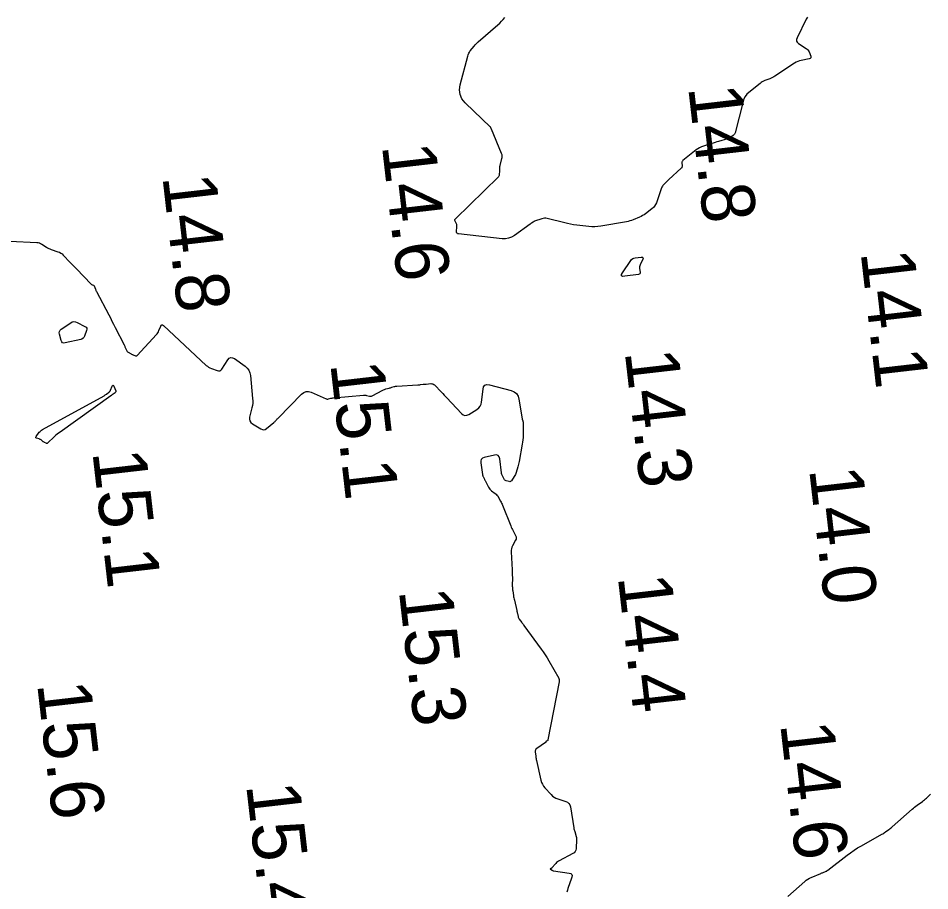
# Model space of a CAD drawing. Extents: x 1023796 to 1112670, y 656573 to 837340.
# Drawn here: x 1109935 to 1110020.4, y 680947.7 to 681029.4 of the extents above; entities that cross this region are included whole.
import ezdxf

# ---------------------------------------------------------------- set-up
doc = ezdxf.new("R2010")
doc.units = 0
doc.layers.add('V-CHAN-CONT-15FT', color=7, linetype='Continuous')
doc.layers.add('V-TOPO-SOUN', color=7, linetype='Continuous')

msp = doc.modelspace()

# ---------------------------------------------------------------- linework, layer by layer
at = {"layer": 'V-CHAN-CONT-15FT'}
for points in [[(1110008.945, 681029.481), (1110008.814, 681029.277), (1110007.951, 681027.538), (1110007.9, 681027.385), (1110007.907, 681027.248), (1110007.972, 681027.126), (1110008.094, 681027.021), (1110008.819, 681026.555), (1110008.904, 681026.491), (1110008.975, 681026.416), (1110009.033, 681026.331), (1110009.078, 681026.235), (1110009.231, 681025.83), (1110009.251, 681025.738), (1110009.235, 681025.667), (1110009.183, 681025.615), (1110009.095, 681025.583), (1110008.329, 681025.424), (1110008.169, 681025.382), (1110008.015, 681025.327), (1110007.867, 681025.257), (1110007.725, 681025.172), (1110005.879, 681023.95), (1110005.769, 681023.881), (1110005.656, 681023.82), (1110005.539, 681023.765), (1110005.419, 681023.716), (1110004.932, 681023.536), (1110004.813, 681023.487), (1110004.699, 681023.428), (1110004.59, 681023.36), (1110004.487, 681023.283), (1110003.444, 681022.435), (1110003.255, 681022.255), (1110003.1, 681022.053), (1110002.981, 681021.828), (1110002.898, 681021.58), (1110002.156, 681018.663), (1110002.13, 681018.589), (1110002.093, 681018.522), (1110002.046, 681018.463), (1110001.986, 681018.412), (1110001.727, 681018.222), (1110001.66, 681018.178), (1110001.591, 681018.14), (1110001.518, 681018.108), (1110001.443, 681018.083), (1110000.605, 681017.841), (1110000.439, 681017.793), (1110000.274, 681017.743), (1110000.11, 681017.693), (1109999.945, 681017.642), (1109999.181, 681017.402), (1109999.003, 681017.337), (1109998.833, 681017.257), (1109998.671, 681017.161), (1109998.517, 681017.05), (1109997.267, 681016.059), (1109997.221, 681016.013), (1109997.19, 681015.961), (1109997.173, 681015.903), (1109997.171, 681015.838), (1109997.194, 681015.566), (1109997.193, 681015.501), (1109997.178, 681015.441), (1109997.149, 681015.387), (1109997.106, 681015.338), (1109995.956, 681014.275), (1109995.892, 681014.215), (1109995.829, 681014.155), (1109995.765, 681014.094), (1109995.703, 681014.033), (1109995.452, 681013.787), (1109995.394, 681013.723), (1109995.344, 681013.653), (1109995.303, 681013.578), (1109995.269, 681013.498), (1109994.778, 681012.095), (1109994.707, 681011.931), (1109994.615, 681011.783), (1109994.502, 681011.65), (1109994.367, 681011.533), (1109993.756, 681011.073), (1109993.623, 681010.98), (1109993.485, 681010.895), (1109993.343, 681010.819), (1109993.195, 681010.753), (1109992.592, 681010.504), (1109992.44, 681010.446), (1109992.286, 681010.397), (1109992.129, 681010.356), (1109991.97, 681010.324), (1109989.591, 681009.905), (1109989.308, 681009.866), (1109989.025, 681009.848), (1109988.741, 681009.85), (1109988.456, 681009.874), (1109987.317, 681010.011), (1109987.034, 681010.05), (1109986.751, 681010.098), (1109986.471, 681010.154), (1109986.192, 681010.219), (1109984.568, 681010.624), (1109984.439, 681010.647), (1109984.31, 681010.651), (1109984.183, 681010.636), (1109984.056, 681010.602), (1109983.374, 681010.369), (1109983.336, 681010.354), (1109983.3, 681010.337), (1109983.265, 681010.318), (1109983.231, 681010.295), (1109983.099, 681010.201), (1109983.066, 681010.178), (1109983.033, 681010.154), (1109983, 681010.131), (1109982.967, 681010.107), (1109981.481, 681009.038), (1109981.215, 681008.88), (1109980.935, 681008.776), (1109980.64, 681008.728), (1109980.33, 681008.735), (1109976.252, 681009.181), (1109976.167, 681009.203), (1109976.109, 681009.247), (1109976.076, 681009.312), (1109976.071, 681009.4), (1109976.105, 681009.85), (1109976.106, 681009.92), (1109976.097, 681009.988), (1109976.079, 681010.054), (1109976.051, 681010.118), (1109975.923, 681010.371), (1109975.901, 681010.432), (1109975.9, 681010.49), (1109975.92, 681010.545), (1109975.96, 681010.596), (1109979.98, 681014.535), (1109980.023, 681014.584), (1109980.054, 681014.639), (1109980.075, 681014.698), (1109980.085, 681014.762), (1109980.106, 681015.071), (1109980.109, 681015.116), (1109980.112, 681015.161), (1109980.114, 681015.206), (1109980.117, 681015.25), (1109980.125, 681015.429), (1109980.129, 681015.474), (1109980.134, 681015.518), (1109980.142, 681015.562), (1109980.152, 681015.605), (1109980.318, 681016.236), (1109980.339, 681016.355), (1109980.341, 681016.472), (1109980.323, 681016.589), (1109980.285, 681016.703), (1109979.335, 681018.993), (1109979.331, 681019.003), (1109979.324, 681019.023), (1109979.321, 681019.033), (1109979.28, 681019.134), (1109979.272, 681019.151), (1109979.262, 681019.167), (1109979.251, 681019.182), (1109979.238, 681019.196), (1109976.881, 681021.458), (1109976.575, 681021.829), (1109976.393, 681022.234), (1109976.336, 681022.674), (1109976.403, 681023.15), (1109977.107, 681025.834), (1109977.149, 681025.968), (1109977.205, 681026.095), (1109977.273, 681026.216), (1109977.355, 681026.33), (1109977.709, 681026.772), (1109977.8, 681026.881), (1109977.895, 681026.985), (1109977.995, 681027.084), (1109978.1, 681027.179), (1109979.935, 681028.759), (1109980.114, 681028.921), (1109980.284, 681029.092), (1109980.445, 681029.271), (1109980.597, 681029.458)], [(1109934.217, 681008.496), (1109936.755, 681008.389), (1109936.88, 681008.375), (1109936.999, 681008.345), (1109937.114, 681008.299), (1109937.223, 681008.237), (1109937.65, 681007.955), (1109937.758, 681007.888), (1109937.87, 681007.828), (1109937.986, 681007.777), (1109938.105, 681007.732), (1109938.727, 681007.523), (1109938.867, 681007.467), (1109938.996, 681007.395), (1109939.116, 681007.308), (1109939.226, 681007.206), (1109939.89, 681006.515), (1109940.036, 681006.364), (1109940.182, 681006.212), (1109940.328, 681006.06), (1109940.473, 681005.908), (1109941.837, 681004.488), (1109941.86, 681004.467), (1109941.884, 681004.45), (1109941.911, 681004.436), (1109941.939, 681004.425), (1109942.058, 681004.389), (1109942.086, 681004.378), (1109942.108, 681004.361), (1109942.126, 681004.339), (1109942.139, 681004.313), (1109942.246, 681004.014), (1109942.268, 681003.954), (1109942.293, 681003.896), (1109942.319, 681003.839), (1109942.347, 681003.782), (1109943.491, 681001.607), (1109943.644, 681001.314), (1109943.795, 681001.021), (1109943.946, 681000.727), (1109944.095, 681000.433), (1109944.928, 680998.786), (1109944.958, 680998.725), (1109944.986, 680998.665), (1109945.013, 680998.603), (1109945.04, 680998.541), (1109945.142, 680998.292), (1109945.171, 680998.234), (1109945.209, 680998.183), (1109945.256, 680998.14), (1109945.311, 680998.104), (1109945.584, 680997.958), (1109945.633, 680997.932), (1109945.682, 680997.908), (1109945.732, 680997.885), (1109945.783, 680997.862), (1109945.986, 680997.776), (1109946.035, 680997.762), (1109946.081, 680997.764), (1109946.123, 680997.781), (1109946.162, 680997.814), (1109947.95, 680999.754), (1109948.023, 680999.841), (1109948.087, 680999.934), (1109948.143, 681000.032), (1109948.189, 681000.136), (1109948.358, 681000.562), (1109948.405, 681000.646), (1109948.463, 681000.683), (1109948.531, 681000.674), (1109948.61, 681000.619), (1109952.623, 680996.881), (1109952.732, 680996.789), (1109952.849, 680996.709), (1109952.974, 680996.642), (1109953.106, 680996.587), (1109953.649, 680996.394), (1109953.778, 680996.367), (1109953.893, 680996.381), (1109953.994, 680996.438), (1109954.082, 680996.537), (1109954.655, 680997.394), (1109954.785, 680997.538), (1109954.929, 680997.605), (1109955.087, 680997.594), (1109955.26, 680997.507), (1109956.264, 680996.804), (1109956.466, 680996.63), (1109956.618, 680996.427), (1109956.719, 680996.194), (1109956.77, 680995.933), (1109956.969, 680993.773), (1109956.98, 680993.555), (1109956.973, 680993.338), (1109956.947, 680993.123), (1109956.903, 680992.909), (1109956.685, 680992.041), (1109956.662, 680991.848), (1109956.698, 680991.679), (1109956.792, 680991.533), (1109956.944, 680991.412), (1109957.751, 680990.924), (1109957.888, 680990.864), (1109958.023, 680990.85), (1109958.153, 680990.884), (1109958.28, 680990.966), (1109958.949, 680991.529), (1109958.988, 680991.563), (1109959.027, 680991.598), (1109959.064, 680991.635), (1109959.1, 680991.672), (1109959.243, 680991.825), (1109959.279, 680991.863), (1109959.315, 680991.901), (1109959.352, 680991.938), (1109959.388, 680991.976), (1109961.559, 680994.192), (1109961.759, 680994.349), (1109961.973, 680994.43), (1109962.201, 680994.435), (1109962.445, 680994.362), (1109963.84, 680993.749), (1109963.895, 680993.73), (1109963.952, 680993.721), (1109964.008, 680993.721), (1109964.066, 680993.732), (1109964.298, 680993.794), (1109964.356, 680993.809), (1109964.414, 680993.82), (1109964.473, 680993.83), (1109964.533, 680993.836), (1109967.366, 680994.097), (1109967.433, 680994.101), (1109967.501, 680994.098), (1109967.568, 680994.088), (1109967.634, 680994.073), (1109967.898, 680993.999), (1109967.963, 680993.987), (1109968.027, 680993.988), (1109968.09, 680994.001), (1109968.151, 680994.026), (1109969.168, 680994.56), (1109969.235, 680994.592), (1109969.303, 680994.621), (1109969.372, 680994.647), (1109969.443, 680994.669), (1109969.754, 680994.756), (1109969.813, 680994.773), (1109969.872, 680994.79), (1109969.931, 680994.807), (1109969.99, 680994.825), (1109970.226, 680994.895), (1109970.285, 680994.911), (1109970.345, 680994.924), (1109970.405, 680994.932), (1109970.466, 680994.938), (1109972.428, 680995.049), (1109972.494, 680995.053), (1109972.559, 680995.058), (1109972.624, 680995.065), (1109972.689, 680995.072), (1109972.95, 680995.103), (1109973.015, 680995.111), (1109973.08, 680995.118), (1109973.145, 680995.124), (1109973.211, 680995.129), (1109973.668, 680995.167), (1109973.763, 680995.165), (1109973.849, 680995.143), (1109973.929, 680995.102), (1109974.001, 680995.041), (1109974.645, 680994.37), (1109974.775, 680994.234), (1109974.905, 680994.098), (1109975.034, 680993.961), (1109975.163, 680993.824), (1109976.52, 680992.379), (1109976.679, 680992.25), (1109976.847, 680992.191), (1109977.025, 680992.203), (1109977.212, 680992.286), (1109977.98, 680992.758), (1109978.151, 680992.889), (1109978.28, 680993.047), (1109978.368, 680993.231), (1109978.413, 680993.442), (1109978.545, 680994.644), (1109978.605, 680994.876), (1109978.724, 680995.022), (1109978.903, 680995.081), (1109979.141, 680995.054), (1109981.19, 680994.517), (1109981.468, 680994.406), (1109981.681, 680994.236), (1109981.828, 680994.008), (1109981.91, 680993.72), (1109982.198, 680991.868), (1109982.203, 680991.843), (1109982.209, 680991.818), (1109982.218, 680991.794), (1109982.228, 680991.77), (1109982.272, 680991.677), (1109982.282, 680991.653), (1109982.289, 680991.629), (1109982.293, 680991.604), (1109982.294, 680991.578), (1109982.296, 680990.343), (1109982.291, 680990.129), (1109982.277, 680989.916), (1109982.253, 680989.703), (1109982.22, 680989.492), (1109981.93, 680987.87), (1109981.906, 680987.746), (1109981.879, 680987.623), (1109981.847, 680987.501), (1109981.813, 680987.38), (1109981.654, 680986.855), (1109981.62, 680986.756), (1109981.579, 680986.661), (1109981.531, 680986.569), (1109981.476, 680986.481), (1109981.203, 680986.077), (1109981.16, 680986.028), (1109981.11, 680985.998), (1109981.052, 680985.987), (1109980.988, 680985.995), (1109980.715, 680986.065), (1109980.651, 680986.088), (1109980.596, 680986.122), (1109980.55, 680986.168), (1109980.513, 680986.225), (1109980.357, 680986.524), (1109980.323, 680986.596), (1109980.297, 680986.67), (1109980.277, 680986.746), (1109980.264, 680986.824), (1109980.107, 680988.121), (1109980.055, 680988.314), (1109979.954, 680988.436), (1109979.805, 680988.489), (1109979.606, 680988.471), (1109978.662, 680988.249), (1109978.493, 680988.183), (1109978.381, 680988.079), (1109978.326, 680987.937), (1109978.328, 680987.756), (1109978.491, 680986.658), (1109978.5, 680986.607), (1109978.514, 680986.558), (1109978.531, 680986.509), (1109978.552, 680986.462), (1109978.645, 680986.276), (1109978.668, 680986.23), (1109978.691, 680986.183), (1109978.715, 680986.137), (1109978.739, 680986.091), (1109979.068, 680985.462), (1109979.123, 680985.37), (1109979.187, 680985.285), (1109979.261, 680985.209), (1109979.344, 680985.14), (1109979.695, 680984.883), (1109979.778, 680984.814), (1109979.853, 680984.739), (1109979.919, 680984.655), (1109979.976, 680984.564), (1109980.191, 680984.178), (1109980.243, 680984.081), (1109980.291, 680983.983), (1109980.336, 680983.883), (1109980.378, 680983.782), (1109981.141, 680981.843), (1109981.188, 680981.727), (1109981.24, 680981.612), (1109981.295, 680981.5), (1109981.353, 680981.388), (1109981.595, 680980.947), (1109981.64, 680980.837), (1109981.655, 680980.726), (1109981.641, 680980.616), (1109981.596, 680980.505), (1109981.306, 680979.971), (1109981.248, 680979.843), (1109981.208, 680979.711), (1109981.187, 680979.574), (1109981.185, 680979.433), (1109981.274, 680977.73), (1109981.282, 680977.556), (1109981.287, 680977.382), (1109981.29, 680977.208), (1109981.291, 680977.033), (1109981.289, 680976.213), (1109981.291, 680976.101), (1109981.298, 680975.989), (1109981.309, 680975.878), (1109981.324, 680975.767), (1109981.394, 680975.325), (1109981.413, 680975.214), (1109981.433, 680975.104), (1109981.455, 680974.994), (1109981.478, 680974.885), (1109981.696, 680973.92), (1109981.712, 680973.851), (1109981.728, 680973.783), (1109981.743, 680973.714), (1109981.759, 680973.645), (1109981.823, 680973.37), (1109981.842, 680973.303), (1109981.868, 680973.239), (1109981.901, 680973.178), (1109981.94, 680973.12), (1109982.172, 680972.814), (1109982.224, 680972.744), (1109982.277, 680972.674), (1109982.329, 680972.603), (1109982.38, 680972.533), (1109984, 680970.308), (1109984.187, 680970.044), (1109984.366, 680969.775), (1109984.538, 680969.501), (1109984.702, 680969.223), (1109985.638, 680967.585), (1109985.651, 680967.56), (1109985.66, 680967.535), (1109985.667, 680967.508), (1109985.671, 680967.481), (1109985.681, 680967.369), (1109985.683, 680967.341), (1109985.682, 680967.313), (1109985.68, 680967.286), (1109985.675, 680967.258), (1109984.624, 680961.805), (1109984.617, 680961.782), (1109984.606, 680961.763), (1109984.59, 680961.747), (1109984.57, 680961.735), (1109984.458, 680961.682), (1109984.447, 680961.676), (1109984.439, 680961.668), (1109984.433, 680961.658), (1109984.43, 680961.646), (1109984.42, 680961.594), (1109984.417, 680961.582), (1109984.411, 680961.571), (1109984.404, 680961.562), (1109984.394, 680961.554), (1109983.572, 680960.996), (1109983.5, 680960.933), (1109983.452, 680960.86), (1109983.428, 680960.776), (1109983.429, 680960.681), (1109983.479, 680960.279), (1109983.493, 680960.178), (1109983.509, 680960.078), (1109983.527, 680959.979), (1109983.548, 680959.88), (1109983.962, 680958.033), (1109984.02, 680957.836), (1109984.101, 680957.652), (1109984.206, 680957.479), (1109984.335, 680957.32), (1109984.917, 680956.686), (1109985.055, 680956.553), (1109985.207, 680956.442), (1109985.373, 680956.352), (1109985.552, 680956.283), (1109986.297, 680956.053), (1109986.463, 680955.979), (1109986.591, 680955.87), (1109986.681, 680955.729), (1109986.731, 680955.553), (1109987.049, 680953.583), (1109987.065, 680953.495), (1109987.084, 680953.407), (1109987.105, 680953.32), (1109987.129, 680953.234), (1109987.272, 680952.756), (1109987.278, 680952.737), (1109987.283, 680952.717), (1109987.287, 680952.697), (1109987.292, 680952.677), (1109987.308, 680952.598), (1109987.311, 680952.578), (1109987.313, 680952.558), (1109987.314, 680952.538), (1109987.313, 680952.517), (1109987.257, 680951.62), (1109987.231, 680951.474), (1109987.173, 680951.349), (1109987.082, 680951.245), (1109986.959, 680951.163), (1109985.691, 680950.503), (1109985.6, 680950.45), (1109985.514, 680950.39), (1109985.435, 680950.322), (1109985.362, 680950.246), (1109984.959, 680949.792), (1109984.948, 680949.781), (1109984.937, 680949.771), (1109984.924, 680949.763), (1109984.91, 680949.757), (1109984.854, 680949.733), (1109984.843, 680949.727), (1109984.839, 680949.72), (1109984.842, 680949.712), (1109984.852, 680949.705), (1109985.009, 680949.608), (1109985.04, 680949.591), (1109985.072, 680949.578), (1109985.106, 680949.568), (1109985.141, 680949.561), (1109986.611, 680949.348), (1109986.763, 680949.304), (1109986.853, 680949.223), (1109986.884, 680949.105), (1109986.854, 680948.95), (1109986.616, 680948.258), (1109986.558, 680948.084), (1109986.503, 680947.909), (1109986.452, 680947.734), (1109986.405, 680947.557)], [(1110007.088, 680947.143), (1110008.674, 680948.564), (1110008.813, 680948.678), (1110008.96, 680948.779), (1110009.115, 680948.868), (1110009.278, 680948.943), (1110010.167, 680949.31), (1110010.224, 680949.333), (1110010.28, 680949.356), (1110010.337, 680949.378), (1110010.395, 680949.4), (1110010.624, 680949.486), (1110010.68, 680949.51), (1110010.734, 680949.537), (1110010.785, 680949.569), (1110010.835, 680949.604), (1110012.641, 680951.01), (1110012.962, 680951.25), (1110013.292, 680951.478), (1110013.63, 680951.694), (1110013.976, 680951.897), (1110015.904, 680952.981), (1110015.99, 680953.031), (1110016.074, 680953.083), (1110016.157, 680953.138), (1110016.238, 680953.195), (1110016.56, 680953.427), (1110016.639, 680953.486), (1110016.717, 680953.547), (1110016.794, 680953.61), (1110016.869, 680953.675), (1110018.738, 680955.337), (1110018.847, 680955.432), (1110018.959, 680955.523), (1110019.074, 680955.611), (1110019.192, 680955.695), (1110019.702, 680956.05), (1110019.803, 680956.123), (1110019.899, 680956.2), (1110019.993, 680956.28), (1110020.083, 680956.365), (1110020.461, 680956.733)]]:
    msp.add_lwpolyline(points, dxfattribs=at)
for points in [[(1109993.199, 681006.119), (1109993.193, 681006.035), (1109993.199, 681005.948), (1109993.25, 681005.599), (1109993.25, 681005.522), (1109993.225, 681005.462), (1109993.175, 681005.422), (1109993.1, 681005.4), (1109991.811, 681005.215), (1109991.615, 681005.209), (1109991.514, 681005.264), (1109991.509, 681005.378), (1109991.6, 681005.552), (1109992.38, 681006.698), (1109992.464, 681006.798), (1109992.563, 681006.874), (1109992.677, 681006.926), (1109992.805, 681006.953), (1109993.364, 681007.014), (1109993.468, 681007.011), (1109993.527, 681006.977), (1109993.539, 681006.91), (1109993.507, 681006.812), (1109993.251, 681006.282), (1109993.219, 681006.201)], [(1109938.885, 681000.05), (1109938.948, 681000.159), (1109939.052, 681000.254), (1109939.932, 681000.87), (1109940.082, 681000.951), (1109940.235, 681000.983), (1109940.391, 681000.969), (1109940.549, 681000.906), (1109941.268, 681000.519), (1109941.368, 681000.446), (1109941.425, 681000.357), (1109941.441, 681000.253), (1109941.415, 681000.132), (1109941.225, 680999.619), (1109941.167, 680999.503), (1109941.087, 680999.411), (1109940.986, 680999.344), (1109940.864, 680999.302), (1109939.409, 680998.973), (1109939.275, 680998.962), (1109939.168, 680998.996), (1109939.088, 680999.075), (1109939.036, 680999.199), (1109938.881, 680999.786), (1109938.863, 680999.925)], [(1109943.604, 680994.451), (1109943.642, 680994.507), (1109943.672, 680994.569), (1109943.82, 680994.929), (1109943.854, 680994.991), (1109943.888, 680995.011), (1109943.923, 680994.991), (1109943.957, 680994.93), (1109944.141, 680994.504), (1109944.156, 680994.45), (1109944.153, 680994.402), (1109944.131, 680994.358), (1109944.091, 680994.32), (1109943.892, 680994.176), (1109943.842, 680994.14), (1109943.792, 680994.105), (1109943.743, 680994.069), (1109943.693, 680994.033), (1109938.93, 680990.64), (1109938.797, 680990.542), (1109938.667, 680990.439), (1109938.541, 680990.332), (1109938.419, 680990.221), (1109937.756, 680989.6), (1109937.724, 680989.577), (1109937.691, 680989.567), (1109937.656, 680989.569), (1109937.619, 680989.583), (1109937.47, 680989.666), (1109937.433, 680989.687), (1109937.397, 680989.71), (1109937.361, 680989.734), (1109937.327, 680989.759), (1109937.151, 680989.894), (1109937.11, 680989.923), (1109937.066, 680989.949), (1109937.021, 680989.971), (1109936.973, 680989.99), (1109936.723, 680990.077), (1109936.677, 680990.101), (1109936.655, 680990.132), (1109936.657, 680990.17), (1109936.682, 680990.214), (1109936.988, 680990.611), (1109937.055, 680990.689), (1109937.129, 680990.759), (1109937.209, 680990.821), (1109937.297, 680990.875), (1109943.049, 680994.034), (1109943.109, 680994.069), (1109943.169, 680994.106), (1109943.227, 680994.145), (1109943.283, 680994.186), (1109943.507, 680994.355), (1109943.559, 680994.4)]]:
    msp.add_lwpolyline(points, close=True, dxfattribs=at)

# ---------------------------------------------------------------- texts
at = {"layer": 'V-TOPO-SOUN'}
for s, p in [('14.8 ', (1109997.751, 681022.933)), ('14.6 ', (1109969.068, 681017.48)), ('14.8 ', (1109948.511, 681014.573)), ('14.1 ', (1110013.902, 681007.483)), ('14.3 ', (1109991.811, 680998.163)), ('15.1 ', (1109964.232, 680997.053)), ('15.1 ', (1109941.952, 680988.783)), ('14.0 ', (1110009.078, 680987.181)), ('14.4 ', (1109991.161, 680977.103)), ('15.3 ', (1109970.651, 680975.823)), ('15.6 ', (1109936.778, 680967.08)), ('14.6 ', (1110006.368, 680963.31)), ('15.4 ', (1109956.351, 680957.613))]:
    msp.add_text(s, height=5, rotation=276.55942, dxfattribs=at).set_placement(p)

doc.saveas('drawing.dxf')
